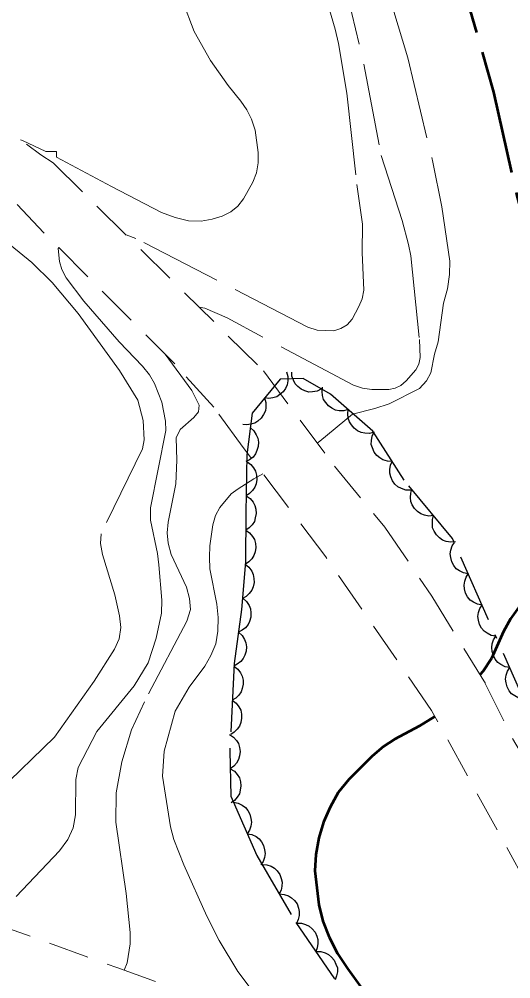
# Model space of a CAD drawing. Extents: x 356765 to 358572, y 5103174 to 5104650.
# Drawn here: x 356899.46 to 356921.04, y 5103846.01 to 5103888.11 of the extents above; entities that cross this region are included whole.
import ezdxf

# ---------------------------------------------------------------- set-up
doc = ezdxf.new("R2010")
doc.units = 0
doc.header["$LTSCALE"] = 0.6
for name, pattern in [('DOT_DASHED', [7.7, 5, -1.2, 0.3, -1.2]), ('LONG_DASHED', [7.5, 6, -1.5]), ('MEDIUM_DASHED', [4.5, 3, -1.5])]:
    doc.linetypes.add(name, pattern=pattern)
for name, color, linetype, lineweight in [('1', 7, 'Continuous', 53), ('19', 7, 'Continuous', 13), ('2', 7, 'Continuous', 13), ('44', 7, 'Continuous', 25)]:
    doc.layers.add(name, color=color, linetype=linetype, lineweight=lineweight)

msp = doc.modelspace()

# ---------------------------------------------------------------- linework, layer by layer
at = {"layer": '1', "linetype": 'LONG_DASHED'}
for points in [[(356913.61, 5103909.73), (356914.71, 5103904.9), (356916.21, 5103899.79), (356916.79, 5103897.59), (356917.27, 5103895.3), (356920.28, 5103884.9), (356921.3, 5103880.36), (356922.75, 5103875.01), (356924.19, 5103867.97), (356924.67, 5103865.82), (356924.7, 5103865.17), (356924.56, 5103864.59), (356924.27, 5103864.18), (356923.86, 5103863.93), (356922.84, 5103863.49), (356922.31, 5103863.16), (356921.81, 5103862.76), (356921.39, 5103862.32), (356921.02, 5103861.8), (356920.72, 5103861.25), (356920.19, 5103860.07), (356919.82, 5103859.51), (356919.68, 5103859.35)], [(356917.7, 5103857.52), (356917.01, 5103857.09), (356915.94, 5103856.53), (356915.45, 5103856.2), (356914.95, 5103855.78), (356913.93, 5103854.76), (356913.46, 5103854.18), (356913.11, 5103853.55), (356912.81, 5103852.88), (356912.61, 5103852.2), (356912.47, 5103851.47), (356912.43, 5103850.75), (356912.61, 5103849.26), (356912.78, 5103848.55), (356913.06, 5103847.84), (356913.43, 5103847.13), (356913.87, 5103846.46), (356914.81, 5103845.15), (356915.94, 5103843.71), (356916.69, 5103842.54), (356916.92, 5103842.27)]]:
    msp.add_lwpolyline(points, dxfattribs=at)
at = {"layer": '19', "linetype": 'MEDIUM_DASHED'}
for points in [[(356891.17, 5103889.54), (356893.04, 5103887.55), (356895.92, 5103885.58), (356897.61, 5103884.22), (356900.4, 5103882.16), (356900.41, 5103882.16), (356900.95, 5103881.8), (356910.18, 5103872.68), (356913.29, 5103868.5), (356915.51, 5103865.82), (356917.57, 5103862.8), (356919.93, 5103858.94), (356921.11, 5103856.55), (356923.13, 5103853.09), (356929.27, 5103842.74), (356930.6, 5103841.08), (356932.38, 5103838.99), (356934.09, 5103837.44), (356935.03, 5103836.44), (356936.31, 5103835.11), (356937.19, 5103834.29), (356939.08, 5103833.05), (356944.18, 5103830.58), (356950.31, 5103827.7)], [(356898.24, 5103848.49), (356903.74, 5103846.51), (356908.2, 5103844.91), (356912.48, 5103843.59), (356916.36, 5103842.47), (356920.38, 5103841.01), (356924.04, 5103839.38), (356927.02, 5103838.12), (356929.9, 5103836.79), (356929.7, 5103837.18), (356928.95, 5103838.78), (356927.71, 5103840.32), (356923.6, 5103847.23), (356921.73, 5103850.19), (356917.56, 5103857.78), (356912.91, 5103864.53), (356909.28, 5103869.32), (356908, 5103871.09), (356906.28, 5103872.99), (356900.54, 5103878.74), (356899.36, 5103879.98)]]:
    msp.add_lwpolyline(points, dxfattribs=at)
at = {"layer": '2', "linetype": 'LONG_DASHED'}
for points in [[(356913.55, 5103890.51), (356914.59, 5103886.13), (356915.35, 5103882.13), (356916.27, 5103879.28), (356916.55, 5103878.22), (356916.65, 5103877.72), (356917.02, 5103874.05), (356917.05, 5103873.26), (356916.99, 5103872.98), (356916.87, 5103872.72), (356916.44, 5103872.25), (356916.2, 5103872.04), (356915.96, 5103871.92), (356915.68, 5103871.87), (356914.93, 5103871.87), (356914.53, 5103871.92), (356914.13, 5103872.05), (356908.58, 5103875), (356907.6, 5103875.43), (356907.35, 5103875.48)], [(356912.94, 5103888.99), (356913.33, 5103887.67), (356913.47, 5103887.04), (356913.83, 5103884.86), (356914.28, 5103880.86), (356914.53, 5103879.11), (356914.51, 5103877.87), (356914.58, 5103876.22), (356914.51, 5103875.84), (356914.37, 5103875.5), (356914.07, 5103874.95), (356913.85, 5103874.7), (356913.58, 5103874.54), (356913.26, 5103874.44), (356912.53, 5103874.47), (356912.13, 5103874.59), (356904.58, 5103878.49), (356904.15, 5103878.64)], [(356906.63, 5103888.91), (356907.13, 5103887.57), (356907.85, 5103886.3), (356908.63, 5103885.19), (356909.19, 5103884.51), (356909.45, 5103884.13), (356909.65, 5103883.72), (356909.81, 5103883.24), (356909.95, 5103882.26), (356909.94, 5103881.8), (356909.87, 5103881.36), (356909.71, 5103880.96), (356909.3, 5103880.23), (356909.05, 5103879.9), (356908.75, 5103879.66), (356908.36, 5103879.46), (356907.93, 5103879.33), (356907.44, 5103879.25), (356906.89, 5103879.26), (356906.3, 5103879.4), (356905.7, 5103879.63), (356903.51, 5103880.76), (356901.09, 5103882.05), (356901.09, 5103882.3), (356900.62, 5103882.3), (356899.6, 5103882.78), (356899.52, 5103882.81)], [(356915.86, 5103888.59), (356916.52, 5103886.41), (356917.61, 5103881.83), (356918, 5103879.88)], [(356918, 5103879.88), (356918.36, 5103877.49), (356918.34, 5103876.91), (356918.25, 5103876.28), (356918.08, 5103875.65), (356917.84, 5103873.95), (356917.68, 5103873.41), (356917.52, 5103872.59), (356917.34, 5103872.24), (356917.03, 5103871.9), (356915.69, 5103871.24), (356915.07, 5103871.03), (356914.08, 5103870.78), (356912.65, 5103869.59), (356912.54, 5103869.51)], [(356898.67, 5103878.53), (356900.01, 5103877.43), (356900.9, 5103876.55), (356902.04, 5103875.19), (356903.86, 5103872.7), (356904.66, 5103871.4), (356904.89, 5103870.51), (356904.94, 5103869.66), (356904.87, 5103869.26), (356903.05, 5103865.53), (356903.03, 5103865.11), (356903.11, 5103864.62), (356903.65, 5103862.86), (356903.86, 5103861.94), (356903.91, 5103861.42), (356903.84, 5103860.92), (356903.64, 5103860.47), (356902.75, 5103859.07), (356901, 5103856.61), (356898.31, 5103854)], [(356901.19, 5103878.09), (356901.17, 5103878.05), (356901.22, 5103877.47), (356901.33, 5103877.12), (356901.52, 5103876.76), (356902.3, 5103875.73), (356903.84, 5103873.95), (356904.87, 5103872.88), (356905.17, 5103872.51), (356905.39, 5103872.13), (356905.71, 5103871.3), (356905.88, 5103870.48), (356905.89, 5103870.07), (356905.22, 5103866.67), (356905.22, 5103866.13), (356905.52, 5103864.67), (356905.58, 5103864.17), (356905.71, 5103862.63), (356905.7, 5103862.05), (356905.47, 5103860.96), (356905.12, 5103859.88), (356904.5, 5103858.86), (356902.87, 5103856.86), (356902.05, 5103855.28), (356901.94, 5103854.76), (356901.93, 5103853.2), (356901.83, 5103852.63), (356901.59, 5103852.13), (356901.23, 5103851.63), (356899.33, 5103849.63)], [(356905.86, 5103873.41), (356907.04, 5103871.82), (356907.35, 5103871.17), (356907.33, 5103870.88), (356907.12, 5103870.63), (356906.52, 5103870.11), (356906.34, 5103869.74), (356906.37, 5103868.76), (356906.33, 5103867.72), (356906, 5103866.04), (356905.95, 5103865.57), (356905.99, 5103865.12), (356906.13, 5103864.63), (356906.8, 5103863.2), (356906.93, 5103862.7), (356906.97, 5103862.22), (356906.82, 5103861.7), (356904.95, 5103858.16), (356904.38, 5103856.94), (356903.96, 5103855.53), (356903.71, 5103854.17), (356903.7, 5103852.88), (356904.15, 5103849.76), (356904.33, 5103848.04), (356904.32, 5103847.55), (356904.2, 5103846.71), (356904.06, 5103846.4)], [(356910.15, 5103868.17), (356909.75, 5103867.95), (356909.06, 5103867.51), (356908.76, 5103867.29), (356908.26, 5103866.69), (356908.07, 5103866.33), (356907.96, 5103865.92), (356907.83, 5103865), (356907.81, 5103864.51), (356907.82, 5103864), (356908.13, 5103862.44), (356908.19, 5103861.86), (356908.18, 5103861.26), (356908.08, 5103860.71), (356907.87, 5103860.2), (356907.6, 5103859.73), (356906.91, 5103858.8), (356906.3, 5103857.75), (356905.82, 5103856), (356905.74, 5103854.9), (356906.09, 5103852.68), (356906.24, 5103852.13), (356906.68, 5103851.01), (356907.69, 5103848.76), (356908.24, 5103847.7), (356909.05, 5103846.34), (356909.59, 5103845.62)]]:
    msp.add_lwpolyline(points, dxfattribs=at)
at = {"layer": '44'}
for points in [[(356911.19, 5103872.64), (356911.24, 5103872.44), (356911.24, 5103872.24), (356911.22, 5103872.07), (356911.14, 5103871.91), (356911.04, 5103871.76), (356910.89, 5103871.64), (356910.76, 5103871.54), (356910.59, 5103871.49), (356910.41, 5103871.47), (356910.23, 5103871.49)], [(356912.72, 5103871.89), (356912.53, 5103871.79), (356912.33, 5103871.76), (356912.17, 5103871.75), (356912, 5103871.8), (356911.83, 5103871.88), (356911.68, 5103872), (356911.57, 5103872.11), (356911.49, 5103872.27), (356911.43, 5103872.45), (356911.42, 5103872.63)], [(356913.9, 5103870.98), (356913.7, 5103870.92), (356913.5, 5103870.93), (356913.34, 5103870.96), (356913.18, 5103871.04), (356913.03, 5103871.14), (356912.91, 5103871.29), (356912.82, 5103871.43), (356912.77, 5103871.6), (356912.75, 5103871.78), (356912.77, 5103871.96)], [(356910.23, 5103871.49), (356910.28, 5103871.29), (356910.28, 5103871.08), (356910.26, 5103870.92), (356910.18, 5103870.76), (356910.08, 5103870.61), (356909.93, 5103870.48), (356909.8, 5103870.39), (356909.63, 5103870.34), (356909.45, 5103870.32), (356909.27, 5103870.33)], [(356915.04, 5103869.99), (356914.83, 5103869.94), (356914.63, 5103869.95), (356914.47, 5103869.97), (356914.31, 5103870.05), (356914.16, 5103870.16), (356914.04, 5103870.31), (356913.95, 5103870.44), (356913.9, 5103870.61), (356913.88, 5103870.8), (356913.9, 5103870.98)], [(356909.6, 5103870.19), (356909.76, 5103870.05), (356909.86, 5103869.88), (356909.93, 5103869.73), (356909.96, 5103869.55), (356909.95, 5103869.37), (356909.89, 5103869.19), (356909.83, 5103869.04), (356909.72, 5103868.9), (356909.57, 5103868.78), (356909.41, 5103868.7)], [(356915.83, 5103868.71), (356915.62, 5103868.72), (356915.42, 5103868.78), (356915.28, 5103868.86), (356915.15, 5103868.97), (356915.03, 5103869.12), (356914.96, 5103869.3), (356914.91, 5103869.45), (356914.92, 5103869.63), (356914.95, 5103869.81), (356915.02, 5103869.98)], [(356909.45, 5103868.7), (356909.62, 5103868.58), (356909.74, 5103868.42), (356909.83, 5103868.28), (356909.87, 5103868.11), (356909.88, 5103867.92), (356909.85, 5103867.73), (356909.8, 5103867.58), (356909.7, 5103867.43), (356909.57, 5103867.3), (356909.42, 5103867.2)], [(356916.63, 5103867.45), (356916.42, 5103867.45), (356916.23, 5103867.52), (356916.08, 5103867.59), (356915.95, 5103867.71), (356915.84, 5103867.86), (356915.77, 5103868.03), (356915.72, 5103868.19), (356915.72, 5103868.36), (356915.75, 5103868.55), (356915.83, 5103868.71)], [(356909.42, 5103867.2), (356909.59, 5103867.08), (356909.72, 5103866.92), (356909.8, 5103866.78), (356909.84, 5103866.61), (356909.86, 5103866.43), (356909.82, 5103866.24), (356909.78, 5103866.08), (356909.68, 5103865.93), (356909.55, 5103865.8), (356909.4, 5103865.7)], [(356917.64, 5103866.33), (356917.44, 5103866.31), (356917.24, 5103866.35), (356917.08, 5103866.41), (356916.94, 5103866.51), (356916.81, 5103866.64), (356916.71, 5103866.8), (356916.65, 5103866.95), (356916.63, 5103867.13), (356916.64, 5103867.31), (356916.69, 5103867.49)], [(356918.6, 5103865.18), (356918.4, 5103865.16), (356918.2, 5103865.2), (356918.04, 5103865.25), (356917.9, 5103865.35), (356917.77, 5103865.49), (356917.67, 5103865.65), (356917.6, 5103865.8), (356917.59, 5103865.98), (356917.6, 5103866.16), (356917.64, 5103866.33)], [(356909.4, 5103865.7), (356909.57, 5103865.58), (356909.7, 5103865.42), (356909.79, 5103865.28), (356909.83, 5103865.11), (356909.84, 5103864.93), (356909.81, 5103864.74), (356909.76, 5103864.58), (356909.67, 5103864.43), (356909.54, 5103864.3), (356909.39, 5103864.2)], [(356919.17, 5103863.78), (356918.96, 5103863.82), (356918.78, 5103863.91), (356918.64, 5103864), (356918.53, 5103864.14), (356918.44, 5103864.3), (356918.4, 5103864.49), (356918.37, 5103864.65), (356918.4, 5103864.82), (356918.46, 5103865), (356918.56, 5103865.15)], [(356909.38, 5103864.2), (356909.54, 5103864.07), (356909.66, 5103863.9), (356909.73, 5103863.75), (356909.76, 5103863.58), (356909.77, 5103863.4), (356909.72, 5103863.21), (356909.66, 5103863.06), (356909.55, 5103862.92), (356909.42, 5103862.79), (356909.26, 5103862.7)], [(356919.77, 5103862.41), (356919.57, 5103862.45), (356919.39, 5103862.54), (356919.25, 5103862.63), (356919.14, 5103862.77), (356919.05, 5103862.93), (356919, 5103863.12), (356918.98, 5103863.28), (356919.01, 5103863.45), (356919.07, 5103863.63), (356919.17, 5103863.78)], [(356909.29, 5103862.7), (356909.44, 5103862.56), (356909.55, 5103862.39), (356909.61, 5103862.24), (356909.63, 5103862.06), (356909.62, 5103861.88), (356909.57, 5103861.69), (356909.5, 5103861.55), (356909.39, 5103861.41), (356909.24, 5103861.3), (356909.08, 5103861.22)], [(356920.38, 5103861.04), (356920.17, 5103861.07), (356919.99, 5103861.17), (356919.86, 5103861.26), (356919.75, 5103861.4), (356919.66, 5103861.56), (356919.61, 5103861.75), (356919.59, 5103861.91), (356919.62, 5103862.08), (356919.68, 5103862.26), (356919.77, 5103862.41)], [(356909.08, 5103861.22), (356909.24, 5103861.08), (356909.34, 5103860.9), (356909.41, 5103860.75), (356909.43, 5103860.58), (356909.42, 5103860.39), (356909.36, 5103860.21), (356909.29, 5103860.06), (356909.18, 5103859.93), (356909.03, 5103859.81), (356908.87, 5103859.73)], [(356920.99, 5103859.67), (356920.78, 5103859.7), (356920.6, 5103859.8), (356920.46, 5103859.89), (356920.35, 5103860.03), (356920.27, 5103860.19), (356920.22, 5103860.37), (356920.2, 5103860.54), (356920.22, 5103860.71), (356920.28, 5103860.88), (356920.38, 5103861.04)], [(356908.88, 5103859.73), (356909.05, 5103859.6), (356909.17, 5103859.44), (356909.25, 5103859.29), (356909.29, 5103859.12), (356909.29, 5103858.94), (356909.25, 5103858.75), (356909.2, 5103858.6), (356909.1, 5103858.45), (356908.96, 5103858.32), (356908.81, 5103858.23)], [(356921.59, 5103858.29), (356921.39, 5103858.33), (356921.21, 5103858.42), (356921.07, 5103858.52), (356920.96, 5103858.65), (356920.87, 5103858.82), (356920.83, 5103859), (356920.8, 5103859.16), (356920.83, 5103859.34), (356920.89, 5103859.51), (356920.99, 5103859.67)], [(356908.81, 5103858.23), (356908.98, 5103858.11), (356909.1, 5103857.94), (356909.18, 5103857.8), (356909.21, 5103857.62), (356909.22, 5103857.44), (356909.18, 5103857.25), (356909.13, 5103857.1), (356909.02, 5103856.96), (356908.89, 5103856.83), (356908.74, 5103856.73)], [(356908.68, 5103856.73), (356908.86, 5103856.62), (356908.99, 5103856.47), (356909.08, 5103856.33), (356909.13, 5103856.16), (356909.15, 5103855.98), (356909.12, 5103855.79), (356909.08, 5103855.63), (356908.99, 5103855.48), (356908.87, 5103855.34), (356908.72, 5103855.23)], [(356908.72, 5103855.23), (356908.9, 5103855.12), (356909.03, 5103854.97), (356909.12, 5103854.83), (356909.17, 5103854.66), (356909.19, 5103854.48), (356909.16, 5103854.29), (356909.12, 5103854.13), (356909.03, 5103853.98), (356908.9, 5103853.84), (356908.76, 5103853.73)], [(356908.86, 5103853.76), (356909.07, 5103853.72), (356909.25, 5103853.63), (356909.39, 5103853.53), (356909.49, 5103853.39), (356909.58, 5103853.23), (356909.63, 5103853.05), (356909.65, 5103852.88), (356909.62, 5103852.71), (356909.56, 5103852.54), (356909.46, 5103852.38)], [(356909.46, 5103852.38), (356909.67, 5103852.35), (356909.85, 5103852.25), (356909.99, 5103852.16), (356910.09, 5103852.02), (356910.18, 5103851.86), (356910.23, 5103851.67), (356910.25, 5103851.51), (356910.22, 5103851.34), (356910.16, 5103851.16), (356910.06, 5103851.01)], [(356910.11, 5103851.03), (356910.32, 5103851.02), (356910.51, 5103850.95), (356910.66, 5103850.87), (356910.78, 5103850.75), (356910.89, 5103850.59), (356910.96, 5103850.42), (356911, 5103850.26), (356910.99, 5103850.08), (356910.95, 5103849.9), (356910.87, 5103849.74)], [(356910.87, 5103849.74), (356911.08, 5103849.72), (356911.27, 5103849.65), (356911.41, 5103849.57), (356911.54, 5103849.45), (356911.65, 5103849.3), (356911.71, 5103849.12), (356911.75, 5103848.96), (356911.74, 5103848.79), (356911.7, 5103848.61), (356911.63, 5103848.44)], [(356911.63, 5103848.45), (356911.84, 5103848.45), (356912.03, 5103848.39), (356912.18, 5103848.32), (356912.32, 5103848.21), (356912.44, 5103848.06), (356912.52, 5103847.89), (356912.57, 5103847.74), (356912.57, 5103847.56), (356912.54, 5103847.38), (356912.48, 5103847.21)], [(356912.48, 5103847.21), (356912.69, 5103847.21), (356912.88, 5103847.15), (356913.03, 5103847.08), (356913.17, 5103846.97), (356913.28, 5103846.83), (356913.36, 5103846.65), (356913.42, 5103846.5), (356913.42, 5103846.32), (356913.39, 5103846.14), (356913.33, 5103845.97)]]:
    msp.add_lwpolyline(points, dxfattribs=at)
at = {"layer": '44', "linetype": 'DOT_DASHED'}
msp.add_lwpolyline([(356927.3, 5103845.84), (356923.8, 5103853.31), (356918.48, 5103865.33), (356916.35, 5103867.89), (356914.98, 5103870.04), (356913.12, 5103871.66), (356911.92, 5103872.34), (356910.91, 5103872.31), (356909.68, 5103870.83), (356909.45, 5103868.99), (356909.41, 5103866.45), (356909.39, 5103864.3), (356909.22, 5103862.22), (356908.89, 5103859.85), (356908.7, 5103856.02), (356908.75, 5103854.02), (356909.88, 5103851.43), (356911.6, 5103848.49), (356913.78, 5103845.31)], dxfattribs=at)

doc.saveas('drawing.dxf')
